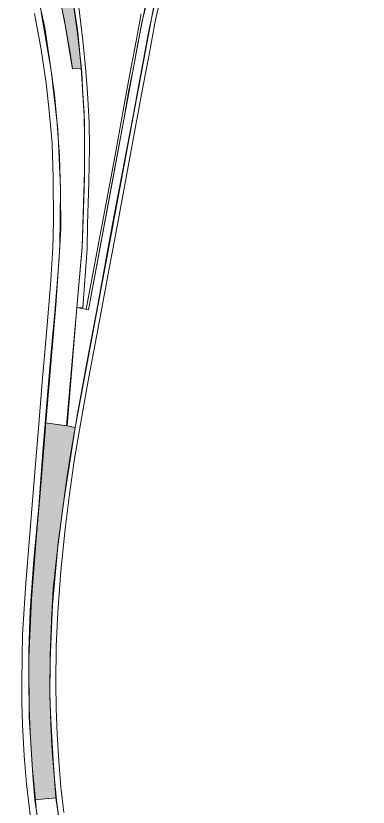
# Model space of a CAD drawing. Extents: x 2363427 to 2368559, y 6957299 to 6980140.
# Drawn here: x 2365657.6 to 2365684.5, y 6979729.7 to 6979790.2 of the extents above; entities that cross this region are included whole.
import ezdxf

# ---------------------------------------------------------------- set-up
doc = ezdxf.new("R2010")
doc.units = 0
doc.header["$LTSCALE"] = 5.6
for name, color, linetype, lineweight in [('11', 7, 'Continuous', 13), ('12', 7, 'Continuous', 13), ('13', 7, 'Continuous', 13)]:
    doc.layers.add(name, color=color, linetype=linetype, lineweight=lineweight)

msp = doc.modelspace()

# ---------------------------------------------------------------- hatches: boundary and pattern name
at = {"layer": '11'}
msp.add_hatch(color=256, dxfattribs=at).paths.add_polyline_path([(2365662.604, 6979786.213), (2365662.34, 6979788.965), (2365661.934, 6979791.686), (2365661.471, 6979794.466), (2365660.891, 6979797.014), (2365660.283, 6979799.388), (2365659.356, 6979802.688), (2365658.342, 6979805.641), (2365657.387, 6979808.189), (2365656.46, 6979810.36), (2365655.833, 6979811.68), (2365655.265, 6979811.419), (2365656.686, 6979808.169), (2365658.259, 6979803.953), (2365658.913, 6979801.938), (2365658.068, 6979801.629), (2365658.434, 6979800.606), (2365659.034, 6979798.821), (2365659.593, 6979797.007), (2365660.111, 6979795.163), (2365660.586, 6979793.289), (2365660.999, 6979791.453), (2365661.384, 6979789.515), (2365661.76, 6979787.344), (2365661.937, 6979786.157)])
at = {"layer": '13'}
msp.add_hatch(color=256, dxfattribs=at).paths.add_polyline_path([(2365659.073, 6979730.294), (2365658.914, 6979732.155), (2365658.641, 6979736.647), (2365658.604, 6979741.146), (2365658.802, 6979745.641), (2365659.131, 6979749.9), (2365659.541, 6979754.611), (2365659.914, 6979759.095), (2365661.522, 6979758.878), (2365662.14, 6979758.758), (2365661.315, 6979753.311), (2365660.844, 6979749.967), (2365660.419, 6979745.208), (2365660.231, 6979740.921), (2365660.197, 6979738.204), (2365660.278, 6979736.445), (2365660.467, 6979733.336), (2365660.661, 6979730.453)])

# ---------------------------------------------------------------- linework, layer by layer
at = {"layer": '11'}
msp.add_lwpolyline([(2365660.999, 6979791.453), (2365661.384, 6979789.515), (2365661.76, 6979787.344), (2365661.937, 6979786.157), (2365662.604, 6979786.213), (2365662.34, 6979788.965), (2365661.934, 6979791.686)], dxfattribs=at)
at = {"layer": '12'}
for points in [[(2365661.285, 6979729.332), (2365661.058, 6979731.25), (2365660.901, 6979733.254), (2365660.761, 6979735.345), (2365660.692, 6979737.263), (2365660.657, 6979739.232), (2365660.692, 6979742.002), (2365660.824, 6979744.645), (2365661.044, 6979747.773), (2365661.375, 6979751.01), (2365661.683, 6979753.455), (2365662.08, 6979756.187), (2365662.476, 6979758.579), (2365663.071, 6979761.905), (2365664.063, 6979767.182), (2365664.768, 6979771.037), (2365665.297, 6979773.845), (2365665.87, 6979776.885), (2365666.773, 6979781.885), (2365667.346, 6979784.88), (2365667.771, 6979787.089), (2365668.248, 6979789.644), (2365668.905, 6979792.622)], [(2365659.157, 6979729.698), (2365658.878, 6979732.592), (2365658.704, 6979735.433), (2365658.634, 6979737.35), (2365658.599, 6979739.197), (2365658.598, 6979741.693), (2365658.708, 6979744.799), (2365658.973, 6979748.632), (2365659.369, 6979752.706), (2365659.678, 6979756.883), (2365659.986, 6979760.627), (2365660.317, 6979764.504), (2365660.625, 6979767.843), (2365660.89, 6979771.367), (2365661.044, 6979773.944), (2365661.022, 6979776.796), (2365660.956, 6979779.462), (2365660.779, 6979781.973), (2365660.559, 6979784.197), (2365660.338, 6979785.835), (2365659.815, 6979789.303), (2365659.148, 6979792.388)], [(2365668.407, 6979791.998), (2365667.8, 6979789.196), (2365667.016, 6979784.946), (2365666.619, 6979782.832), (2365665.694, 6979777.898), (2365665.187, 6979775.255), (2365664.68, 6979772.512), (2365663.843, 6979767.997), (2365663.049, 6979763.689), (2365662.344, 6979759.944), (2365661.749, 6979756.363), (2365661.463, 6979754.491), (2365661.022, 6979751.253), (2365660.78, 6979749.204), (2365660.471, 6979746.429), (2365660.339, 6979744.006), (2365660.229, 6979741.341), (2365660.221, 6979738.413), (2365660.291, 6979736.077), (2365660.395, 6979734.021), (2365660.535, 6979732.191), (2365660.727, 6979730.239), (2365660.936, 6979728.531)], [(2365667.195, 6979790.36), (2365666.804, 6979788.273), (2365666.4, 6979786.166), (2365666.082, 6979784.405), (2365665.692, 6979782.255), (2365665.209, 6979779.55), (2365662.991, 6979767.784), (2365663.168, 6979767.751), (2365665.363, 6979779.55), (2365665.866, 6979782.269), (2365666.227, 6979784.405), (2365666.573, 6979786.093), (2365666.963, 6979788.229), (2365667.266, 6979789.736), (2365667.712, 6979791.945)], [(2365662.423, 6979790.866), (2365662.735, 6979788.323), (2365662.967, 6979785.989), (2365663.093, 6979784.332), (2365663.206, 6979782.056), (2365663.248, 6979780.145), (2365663.192, 6979777.504), (2365663.093, 6979774.287), (2365663.058, 6979772.43), (2365662.722, 6979767.881), (2365662.283, 6979767.916), (2365662.686, 6979772.492), (2365662.784, 6979775.368), (2365662.854, 6979777.827), (2365662.868, 6979780.679), (2365662.826, 6979782.786), (2365662.714, 6979784.627), (2365662.644, 6979785.891), (2365662.339, 6979788.677), (2365661.943, 6979791.638)], [(2365659.044, 6979790.387), (2365659.544, 6979787.635), (2365659.917, 6979785.048), (2365660.14, 6979783.184), (2365660.383, 6979780.475), (2365660.471, 6979777.832), (2365660.493, 6979774.495), (2365660.449, 6979772.468), (2365660.251, 6979769.627), (2365659.942, 6979765.979), (2365659.634, 6979762.213), (2365659.325, 6979758.358), (2365659.017, 6979754.733), (2365658.642, 6979750.306), (2365658.378, 6979746.847), (2365658.113, 6979742.927), (2365658.059, 6979739.372), (2365658.076, 6979737.785), (2365658.128, 6979736.025), (2365658.25, 6979733.655), (2365658.425, 6979731.528), (2365658.913, 6979727.433)]]:
    msp.add_lwpolyline(points, dxfattribs=at)
at = {"layer": '13'}
for points in [[(2365661.522, 6979758.878), (2365662.274, 6979767.917), (2365663.168, 6979767.751), (2365664.823, 6979776.64), (2365667.276, 6979789.816), (2365668.377, 6979794.278), (2365669.947, 6979798.492), (2365671.985, 6979802.502), (2365674.463, 6979806.255), (2365677.35, 6979809.703), (2365680.609, 6979812.803), (2365684.198, 6979815.513), (2365684.549, 6979814.99), (2365681.91, 6979813.058), (2365679.075, 6979810.559), (2365677.189, 6979808.595), (2365674.743, 6979805.573), (2365672.728, 6979802.523), (2365670.577, 6979798.358), (2365669.005, 6979794.175), (2365668.208, 6979791.216), (2365662.14, 6979758.758)], [(2365659.073, 6979730.294), (2365658.914, 6979732.155), (2365658.641, 6979736.647), (2365658.604, 6979741.146), (2365658.802, 6979745.641), (2365659.131, 6979749.9), (2365659.541, 6979754.611), (2365659.914, 6979759.095), (2365661.522, 6979758.878), (2365662.14, 6979758.758), (2365661.315, 6979753.311), (2365660.844, 6979749.967), (2365660.419, 6979745.208), (2365660.231, 6979740.921), (2365660.197, 6979738.204), (2365660.278, 6979736.445), (2365660.467, 6979733.336), (2365660.661, 6979730.453)]]:
    msp.add_lwpolyline(points, close=True, dxfattribs=at)
for points in [[(2365660.586, 6979793.289), (2365661.301, 6979789.955), (2365661.937, 6979786.157), (2365662.604, 6979786.213), (2365662.855, 6979782.136), (2365662.855, 6979778.337), (2365662.686, 6979772.556), (2365662.283, 6979767.916), (2365661.494, 6979758.886), (2365659.914, 6979759.095), (2365660.287, 6979763.58), (2365660.66, 6979768.064), (2365660.975, 6979772.553), (2365661.031, 6979777.052), (2365660.813, 6979781.546), (2365660.321, 6979786.018), (2365659.557, 6979790.452)], [(2365661.507, 6979724.795), (2365660.661, 6979730.452), (2365659.073, 6979730.293), (2365659.973, 6979724.003)]]:
    msp.add_lwpolyline(points, dxfattribs=at)

doc.saveas('drawing.dxf')
